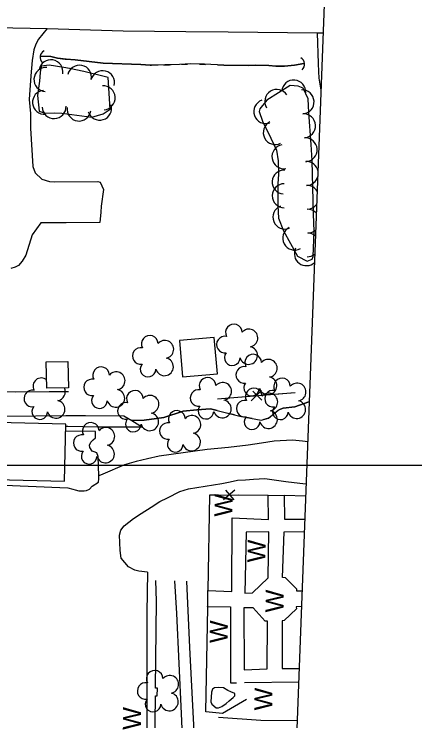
# Model space of a CAD drawing. Extents: x 591954 to 597000, y 198576 to 213500.
# Drawn here: x 594534.4 to 594668.3, y 209914.5 to 210150.7 of the extents above; entities that cross this region are included whole.
import ezdxf

# ---------------------------------------------------------------- set-up
doc = ezdxf.new("R2010")
doc.units = 0
for name, color, linetype in [('Level 10', 7, 'Continuous'), ('Level 11', 7, 'Continuous'), ('Level 12', 7, 'Continuous'), ('Level 15', 7, 'Continuous'), ('Level 17', 7, 'Continuous'), ('Level 18', 7, 'Continuous'), ('Level 19', 7, 'Continuous'), ('Level 4', 7, 'Continuous')]:
    doc.layers.add(name, color=color, linetype=linetype)

msp = doc.modelspace()

# ---------------------------------------------------------------- linework, layer by layer
at = {"layer": 'Level 10'}
msp.add_line((593000, 210000), (595000, 210000), dxfattribs=at)
msp.add_line((593000, 210000), (595000, 210000), dxfattribs=at)
msp.add_line((593000, 210000), (595000, 210000), dxfattribs=at)
at = {"layer": 'Level 11'}
for points in [[(594505.8, 210146.76), (594528.18, 210146.2), (594545.42, 210145.85)], [(594545.42, 210145.85), (594570.81, 210145.17), (594591.85, 210144.91), (594605.92, 210144.78), (594635.69, 210144.43)], [(594635.69, 210144.43), (594637.7, 210144.4)], [(594524.48, 210014.98), (594526.83, 210016.01), (594527.68, 210016.35), (594531.6, 210016.38), (594551.68, 210016.61), (594558.28, 210016.56), (594571.07, 210016.46), (594573.8, 210014.93), (594577.33, 210012.63), (594562.39, 210012.68), (594552.34, 210012.93), (594551.68, 210012.9)]]:
    msp.add_lwpolyline(points, dxfattribs=at)
at = {"layer": 'Level 12'}
for points in [[(594589.69, 210041.63), (594590.7, 210029.52), (594602.33, 210030.49), (594601.32, 210042.6), (594589.69, 210041.63)], [(594545.38, 210025.66), (594545.16, 210034.47), (594552.32, 210034.65), (594552.54, 210025.84), (594545.38, 210025.66)], [(594551.7, 210013.65), (594528.74, 210014.26), (594528.23, 209995.22), (594551.2, 209994.61), (594551.7, 210013.65)]]:
    msp.add_lwpolyline(points, dxfattribs=at)
at = {"layer": 'Level 15'}
for p, q in [((594617.12, 210024.97), (594613.67, 210021.45)), ((594617.2, 210021.73), (594614.17, 210024.67)), ((594608.16, 209991.64), (594604.43, 209988.41)), ((594607.98, 209988.4), (594605.19, 209991.58))]:
    msp.add_line(p, q, dxfattribs=at)
for points in [[(594462.51, 210024.23), (594552.6, 210024.6)], [(594534.77, 210024.52), (594546.09, 210024.57)], [(594546.09, 210024.57), (594552.6, 210024.6)], [(594628.34, 210024.11), (594602.4, 210022.06)], [(594611.85, 210022.81), (594602.4, 210022.06)], [(594628.34, 210024.11), (594618.41, 210023.33)], [(594599.74, 209989.92), (594599.14, 209958.08), (594607.16, 209957.79), (594607.33, 209982.38), (594619.45, 209981.86), (594619.27, 209989.87)], [(594619.27, 209989.87), (594599.74, 209989.92)], [(594602.73, 209989.91), (594599.74, 209989.92)], [(594619.27, 209989.87), (594609.31, 209989.9)], [(594624.7, 209989.95), (594624.73, 209981.94), (594631.57, 209981.91)], [(594624.7, 209989.95), (594631.86, 209989.68)], [(594624.7, 209989.95), (594631.86, 209989.68)], [(594631.86, 209989.68), (594631.86, 209989.68)], [(594631.86, 209989.68), (594631.86, 209989.68)], [(594614.03, 209957.34), (594619.31, 209962.28), (594619.52, 209977.7), (594611.91, 209977.6), (594611.52, 209957.24), (594614.03, 209957.34)], [(594630.66, 209957.89), (594628.91, 209957.85), (594628.87, 209958.57), (594625.13, 209962.36), (594624.08, 209962.4), (594624.65, 209977.71), (594631.42, 209977.81)], [(594578.94, 209964.24), (594578.71, 209950.63), (594578.74, 209914.58), (594579.05, 209885.83), (594579.07, 209883.45), (594578.14, 209883.38)], [(594578.32, 209857.27), (594581.33, 209857.26), (594581.35, 209896.69), (594581.71, 209922.93), (594582.27, 209922.92), (594582.35, 209925.44), (594581.68, 209925.45), (594581.94, 209954.49), (594581.79, 209961.46)], [(594591.67, 209885.92), (594590.39, 209916.99), (594588.77, 209950.34), (594588.09, 209961.35)], [(594592.06, 209961.24), (594593.07, 209939.03), (594594.54, 209908.88), (594596.73, 209860.97), (594598.58, 209860.87), (594599.32, 209860.16), (594600.21, 209859.16), (594600.67, 209858.32), (594600.95, 209843.42), (594600.24, 209842.15), (594599.6, 209841.98), (594597.98, 209841.53), (594598.35, 209836.66)], [(594612.12, 209921.61), (594604.07, 209917.01), (594598.46, 209917.57), (594599.12, 209952.4), (594599.08, 209952.7), (594606.7, 209952.62), (594606.77, 209927.18), (594608.71, 209927.24)], [(594614.31, 209952.24), (594611.2, 209952.24), (594611.25, 209931.52), (594618.94, 209931.86), (594619.12, 209947.88), (594618.31, 209947.81), (594614.31, 209952.24)], [(594630.47, 209952.76), (594628.64, 209952.66), (594628.73, 209951.97), (594624.71, 209948.02), (594624.03, 209947.95), (594623.94, 209932.06), (594629.69, 209932.05)], [(594629.51, 209927.43), (594611.4, 209927.19)], [(594629.51, 209927.43), (594629.51, 209927.43)], [(594629.03, 209914.56), (594616.82, 209914.66), (594602.75, 209915.59)], [(594629.03, 209914.56), (594629.03, 209914.56)]]:
    msp.add_lwpolyline(points, dxfattribs=at)
for centre, start, end in [((594545.58, 210136.25), 117.9689, 224.2085), ((594628.96, 210133.95), 312.4683, 58.7078)]:
    msp.add_arc(centre, 2.5, start, end, dxfattribs=at)
at = {"layer": 'Level 17'}
for points in [[(594545.42, 210145.85), (594542.53, 210142.35), (594541.61, 210140.71), (594541, 210138.75), (594540.47, 210135.25), (594539.98, 210130.11), (594539.4, 210122.22), (594539.92, 210117.46), (594539.9, 210112.61), (594540.68, 210099.77), (594541.44, 210097.7), (594543.69, 210095.55), (594546.2, 210094.72), (594547.84, 210094.61), (594562.44, 210094.74), (594563.2, 210094.49), (594564.23, 210092.07), (594563.45, 210086.55), (594563.41, 210084.54), (594563.06, 210081.07), (594551.77, 210080.96), (594543.37, 210080.95), (594540.46, 210076.98), (594538.32, 210070.18), (594537.11, 210068.17), (594535.83, 210066.75), (594534.72, 210066.11), (594533.31, 210065.72)], [(594635.69, 210144.43), (594636, 210134.23), (594636.11, 210131.53), (594636.27, 210129.25), (594636.88, 210125.24), (594636.96, 210124.86)], [(594528.38, 209995.22), (594528.37, 209993.39), (594552.36, 209992.34), (594553.99, 209991.93), (594554.86, 209991.67), (594556.07, 209991.43), (594557.84, 209991.35), (594558.65, 209991.46), (594559.58, 209992), (594560.49, 209992.93), (594562.6, 209994.27), (594562.75, 209995.44), (594562.71, 209996.39), (594562.48, 210002.85), (594562.01, 210004.04), (594561.15, 210004.37), (594560.49, 210004.59), (594559.7, 210005.86), (594559.62, 210006.67), (594560.06, 210007.61), (594560.77, 210008.41), (594561.6, 210009.06), (594561.66, 210011.25), (594551.64, 210011.38)], [(594632.55, 210007.77), (594630.78, 210008.04), (594627.46, 210008.32), (594621.29, 210008), (594617.03, 210007.32), (594612.68, 210006.64), (594606.09, 210005.9), (594598.95, 210005.25), (594582.85, 210002.93), (594578.97, 210002.09), (594575.19, 210001.2), (594571.26, 210000.03), (594564.08, 209997), (594562.71, 209996.39)], [(594578.94, 209964.24), (594576.08, 209964.57), (594574.76, 209964.88), (594572.58, 209965.94), (594570.2, 209968.84), (594569.84, 209971.48), (594569.71, 209974.15), (594569.63, 209976.62), (594570.02, 209978.28), (594571.19, 209979.71), (594574.29, 209982.1), (594576.87, 209983.79), (594580.21, 209985.98), (594583.14, 209987.78), (594585.64, 209989.07), (594589.79, 209991.16), (594592.73, 209992.05), (594603.82, 209993.88), (594606.56, 209994.45), (594609.11, 209994.93), (594611.71, 209995.12), (594614.41, 209995.3), (594618.2, 209995.49), (594625.18, 209994.52), (594629.92, 209993.91), (594631.89, 209993.68), (594632.01, 209993.66)], [(594632.01, 209993.66), (594632.01, 209993.66)], [(594619.27, 209989.87), (594624.7, 209989.95)], [(594599.12, 209952.4), (594599.14, 209958.09)]]:
    msp.add_lwpolyline(points, dxfattribs=at)
at = {"layer": 'Level 18'}
for points in [[(594551, 210132.83), (594546.1, 210133.68), (594543.46, 210133.32), (594543.09, 210131.24), (594542.91, 210128.3), (594542.26, 210123.5), (594542.74, 210118.3), (594544.74, 210117.6), (594547.95, 210117.71), (594550.38, 210117.65), (594560.34, 210116.26), (594564.16, 210117.43), (594566.56, 210118.9)], [(594566.56, 210118.9), (594565.81, 210129.5), (594557.73, 210131.49), (594552.88, 210132.51), (594551, 210132.83)], [(594622.49, 210094), (594622.59, 210090.08), (594622.56, 210086.72), (594622.77, 210082.53), (594624.47, 210078.32), (594629.13, 210069.77), (594632.33, 210068.16), (594634.03, 210068.8), (594634.4, 210069.75), (594634.65, 210078.12), (594634.51, 210083.85), (594634.01, 210101.79), (594633.66, 210107.14), (594632.95, 210117.84), (594632.68, 210122.4), (594631.06, 210125.96), (594629.3, 210126.67), (594626.68, 210126.87), (594618.84, 210121.91), (594616.51, 210119.05), (594616.27, 210118.15), (594617.41, 210114.94), (594620.25, 210109.29), (594622.08, 210105.27), (594622.68, 210101.66), (594622.71, 210097.23), (594622.49, 210094)]]:
    msp.add_lwpolyline(points, dxfattribs=at)
for centre, radius, start, end in [((594607.84, 210044.34), 2.78, 1.3946, 209.1675), ((594579.73, 210040.54), 2.78, 1.3946, 209.1675), ((594612.88, 210042.48), 2.97, 278.4237, 139.6575), ((594584.77, 210038.68), 2.97, 278.4237, 139.6575), ((594604.84, 210040.27), 2.78, 78.0716, 279.0826), ((594576.73, 210036.46), 2.78, 78.0716, 279.0826), ((594612.77, 210036.63), 2.97, 196.0745, 79.0477), ((594607.3, 210035.87), 2.61, 140.7797, 358.7123), ((594614.32, 210034.23), 2.78, 1.3946, 209.1675), ((594584.66, 210032.83), 2.97, 196.0745, 79.0477), ((594619.36, 210032.37), 2.97, 278.4237, 139.6575), ((594563.47, 210030.03), 2.78, 1.3946, 209.1675), ((594579.19, 210032.06), 2.61, 140.7797, 358.7123), ((594611.32, 210030.15), 2.78, 78.0716, 279.0826), ((594543.5, 210026.35), 2.78, 49.3715, 209.1675), ((594568.51, 210028.17), 2.97, 278.4237, 139.6575), ((594599.06, 210026.48), 2.78, 1.3946, 209.1675), ((594619.25, 210026.52), 2.97, 196.0745, 79.0477), ((594560.47, 210025.95), 2.78, 78.0716, 279.0826), ((594604.1, 210024.63), 2.97, 278.4237, 139.6575), ((594613.78, 210025.75), 2.61, 140.7797, 358.7123), ((594623.94, 210026.26), 2.78, 1.3946, 209.1675), ((594628.98, 210024.4), 2.97, 278.4237, 139.6575), ((594540.5, 210022.27), 2.78, 78.0716, 279.0826), ((594548.55, 210024.49), 2.97, 278.4237, 26.2144), ((594568.4, 210022.32), 2.97, 196.0745, 79.0477), ((594574.78, 210022.17), 2.78, 1.3946, 209.1675), ((594596.06, 210022.41), 2.78, 78.0716, 279.0826), ((594614.48, 210022.93), 2.78, 1.3946, 209.1675), ((594620.94, 210022.19), 2.78, 78.0716, 279.0826), ((594562.93, 210021.55), 2.61, 140.7797, 358.7123), ((594579.82, 210020.32), 2.97, 278.4237, 139.6575), ((594619.53, 210021.07), 2.97, 278.4237, 139.6575), ((594548.43, 210018.64), 2.97, 196.0745, 79.0477), ((594571.78, 210018.1), 2.78, 78.0716, 279.0826), ((594598.52, 210018.01), 2.61, 140.7797, 358.7123), ((594603.99, 210018.77), 2.97, 196.0745, 79.0477), ((594611.48, 210018.86), 2.78, 78.0716, 279.0826), ((594628.87, 210018.55), 2.97, 196.0745, 79.0477), ((594542.97, 210017.87), 2.61, 140.7797, 358.7123), ((594579.71, 210014.46), 2.97, 196.0745, 79.0477), ((594588.78, 210015.44), 2.78, 1.3946, 209.1675), ((594619.42, 210015.22), 2.97, 196.0745, 79.0477), ((594623.4, 210017.79), 2.61, 140.7797, 358.7123), ((594574.24, 210013.7), 2.61, 140.7797, 358.7123), ((594593.82, 210013.58), 2.97, 278.4237, 139.6575), ((594613.95, 210014.46), 2.61, 140.7797, 358.7123), ((594560.02, 210011.43), 2.78, 1.3946, 209.1675), ((594585.78, 210011.36), 2.78, 78.0716, 279.0826), ((594565.06, 210009.57), 2.97, 278.4237, 139.6575), ((594593.71, 210007.73), 2.97, 196.0745, 79.0477), ((594557.02, 210007.35), 2.78, 78.0716, 279.0826), ((594588.24, 210006.96), 2.61, 140.7797, 358.7123), ((594564.95, 210003.72), 2.97, 196.0745, 79.0477), ((594559.48, 210002.95), 2.61, 140.7797, 358.7123), ((594581.38, 209928.57), 2.78, 1.3946, 209.1675), ((594586.42, 209926.72), 2.97, 278.4237, 139.6575), ((594578.38, 209924.5), 2.78, 78.0716, 279.0826), ((594586.31, 209920.86), 2.97, 196.0745, 79.0477), ((594580.84, 209920.1), 2.61, 140.7797, 358.7123)]:
    msp.add_arc(centre, radius, start, end, dxfattribs=at)
for centre, major_axis, ratio, start_param, end_param in [((594546.7, 210131.45), (3.94, -0.68), 0.999998, 0, 3.141325), ((594556.27, 210129.66), (3.91, -0.82), 0.999946, 0.000134, 3.141459), ((594545.04, 210128.86), (-2.73, 2.93), 0.999956, 5.471186, 8.612511), ((594563.98, 210127.8), (3.98, 0.38), 0.99994, 5.947297, 9.088622), ((594627.87, 210124.68), (3.93, 0.75), 0.999894, 6.0195, 9.160825), ((594564.19, 210122.74), (4, -0.18), 0.999955, 4.828512, 7.969837), ((594622.18, 210121.55), (2.23, 3.32), 0.99991, 5.869237, 9.010562), ((594544.57, 210121.24), (-1.47, 3.72), 0.999977, 5.999721, 9.141046), ((594630.64, 210121.36), (4, 0.08), 0.999978, 4.752064, 7.893389), ((594618.5, 210118.14), (-3.96, -0.55), 0.99978, 4.913382, 8.054707), ((594547.79, 210119.8), (-0.4, 3.98), 0.999922, 1.504301, 4.645626), ((594556.1, 210118.97), (-0.4, 3.98), 0.999966, 1.33239, 4.473715), ((594563.01, 210119.27), (0.48, -3.97), 0.999987, 4.88828, 8.029606), ((594631.15, 210113.36), (4, 0.17), 0.999889, 4.736936, 7.878261), ((594621.68, 210111.11), (-3.65, 1.64), 0.999972, 5.602296, 8.743621), ((594631.67, 210105.38), (4, 0.19), 0.99979, 4.730274, 7.8716), ((594624.57, 210103.05), (3.8, 1.26), 0.999939, 1.413177, 4.554502), ((594632.04, 210097.47), (-4, -0.16), 0.999895, 3.296099, 4.700012), ((594624.63, 210094.59), (4, 0.12), 0.99988, 1.472809, 4.614135), ((594632.04, 210097.47), (-4, -0.16), 0.999895, 1.558687, 2.831454), ((594624.68, 210090.01), (3.98, 0.42), 0.999982, 1.458966, 4.600291), ((594632.26, 210089.48), (-4, -0.16), 0.999895, 3.633409, 4.700012), ((594624.9, 210082.85), (-4, 0.1), 0.999928, 5.120972, 8.262298), ((594632.26, 210089.48), (-4, -0.16), 0.999895, 1.558687, 2.494144), ((594632.47, 210081.49), (-3.99, -0.2), 0.999962, 3.830065, 4.686035), ((594628.2, 210075.85), (-3.27, 2.31), 0.999976, 5.827255, 8.96858), ((594632.42, 210073.61), (-4, -0.08), 0.999793, 3.945662, 4.663647), ((594632.47, 210081.49), (-3.99, -0.2), 0.999962, 1.54471, 2.276765), ((594632.06, 210070.64), (-3.57, 1.8), 0.999923, 0.000134, 2.796282), ((594632.42, 210073.61), (-4, -0.08), 0.999793, 1.522322, 2.223671)]:
    msp.add_ellipse(centre, major_axis=major_axis, ratio=ratio, start_param=start_param, end_param=end_param, dxfattribs=at)
at = {"layer": 'Level 19'}
for points in [[(594631.23, 210134.24), (594628.16, 210133.61), (594624.8, 210133.33), (594621.84, 210133.33), (594619.53, 210133.49), (594614.99, 210133.63), (594612.64, 210133.48), (594604.47, 210133.62), (594598.04, 210133.94), (594593.34, 210134.04), (594589.71, 210133.92), (594586.84, 210133.81), (594584.73, 210133.74), (594582.55, 210133.66), (594579.93, 210133.62), (594576.78, 210133.89), (594564.21, 210134.32), (594554.84, 210135.45), (594551.78, 210135.6), (594548.96, 210135.94), (594546.72, 210136.49), (594543.19, 210136.61)], [(594543.19, 210136.61), (594546.72, 210136.49), (594548.96, 210135.94), (594551.43, 210135.64)], [(594551.43, 210135.64), (594551.78, 210135.6), (594554.84, 210135.45), (594564.21, 210134.32), (594576.78, 210133.89), (594579.93, 210133.62), (594580.34, 210133.63)], [(594584.34, 210133.72), (594584.73, 210133.74), (594586.33, 210133.79)], [(594590.33, 210133.94), (594592.33, 210134)], [(594596.33, 210133.97), (594598.04, 210133.94), (594598.33, 210133.92)], [(594602.33, 210133.73), (594604.47, 210133.62), (594612.64, 210133.48), (594614.99, 210133.63), (594619.53, 210133.49), (594621.84, 210133.33), (594624.8, 210133.33), (594628.16, 210133.61), (594631.23, 210134.24)], [(594573.8, 210014.93), (594574.41, 210014.94), (594577.86, 210015.06), (594581.94, 210015.59), (594584.49, 210015.9), (594590.86, 210017.96), (594595.52, 210018.51), (594600.08, 210018.83), (594609.84, 210016.29), (594616.95, 210015.03), (594619.46, 210015.69), (594622.62, 210018.34), (594624.38, 210019.05), (594628.19, 210019.47), (594632.86, 210021.1)], [(594632.86, 210021.1), (594628.19, 210019.47), (594624.38, 210019.05), (594622.87, 210018.44)], [(594602.3, 210018.25), (594600.08, 210018.83), (594595.52, 210018.51), (594590.86, 210017.96), (594584.49, 210015.9), (594581.94, 210015.59), (594577.86, 210015.06), (594574.41, 210014.94), (594573.8, 210014.93)], [(594608.11, 210016.74), (594606.18, 210017.24)], [(594613.99, 210015.55), (594612.02, 210015.9)], [(594619.76, 210015.95), (594619.46, 210015.69), (594617.91, 210015.28)], [(594608.17, 209923.63), (594606.8, 209924.16), (594605.79, 209924.71), (594604.34, 209925.6), (594602.79, 209925.61), (594601.42, 209925.54), (594600.7, 209925.06), (594600.35, 209924.15), (594600.12, 209920.82), (594600.52, 209920.04), (594601.98, 209918.91), (594602.7, 209918.86), (594603.87, 209919.33), (594605.26, 209920.3), (594606.32, 209921.21), (594607.67, 209922.33), (594608.12, 209922.85), (594608.17, 209923.1), (594608.17, 209923.63)], [(594608.17, 209923.63), (594606.8, 209924.16), (594605.79, 209924.71), (594604.34, 209925.6), (594602.79, 209925.61), (594601.42, 209925.54), (594600.7, 209925.06), (594600.35, 209924.15), (594600.12, 209920.82), (594600.52, 209920.04), (594601.98, 209918.91), (594602.7, 209918.86), (594603.87, 209919.33), (594605.26, 209920.3), (594606.32, 209921.21), (594607.67, 209922.33), (594608.12, 209922.85), (594608.17, 209923.1), (594608.17, 209923.63)]]:
    msp.add_lwpolyline(points, dxfattribs=at)
at = {"layer": 'Level 4'}
msp.add_lwpolyline([(594650.28, 210487.07), (594646.64, 210381.3), (594625.81, 209829.22), (594635.47, 209577.53)], dxfattribs=at)

# ---------------------------------------------------------------- texts
at = {"layer": 'Level 15'}
for p in [(594607.34, 209982.71), (594618.36, 209967.41), (594624.41, 209950.69), (594605.75, 209940.45), (594620.66, 209917.93), (594576.73, 209911.46)]:
    msp.add_text('W', height=6, rotation=89.144, dxfattribs=at).set_placement(p)

doc.saveas('drawing.dxf')
